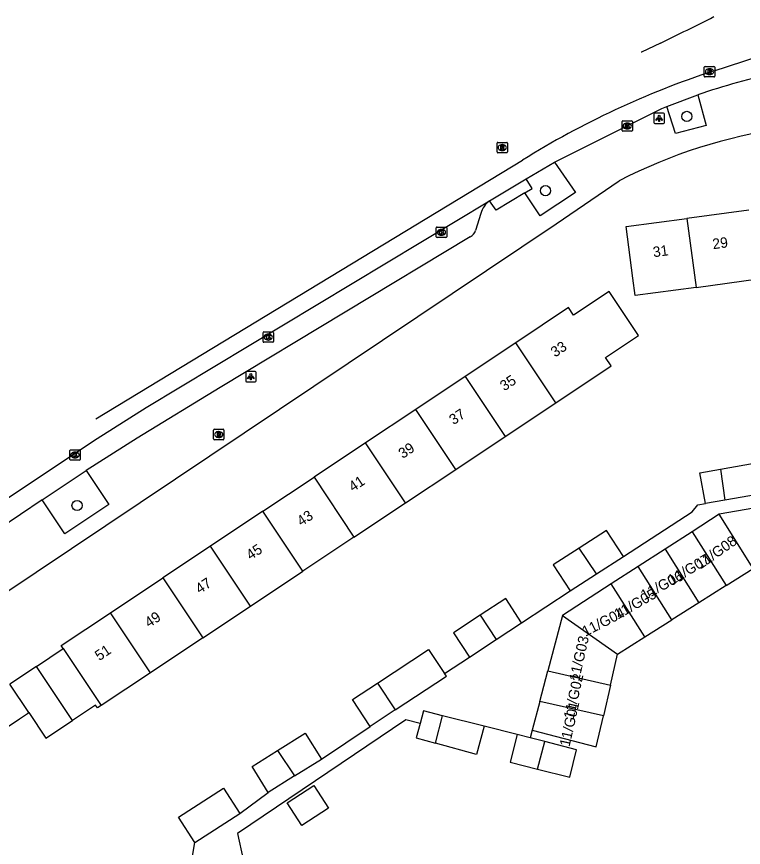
# Model space of a CAD drawing. Extents: x 158352 to 159489, y 383828 to 384597.
# Drawn here: x 159210.4 to 159280.3, y 384436.9 to 384516.7 of the extents above; entities that cross this region are included whole.
import ezdxf

# ---------------------------------------------------------------- set-up
doc = ezdxf.new("R2010")
doc.units = 0
for name, color, linetype in [('IMGEO_Boom', 7, 'Continuous'), ('IMGEO_Brandkraan', 7, 'Continuous'), ('IMGEO_Kolk', 7, 'Continuous'), ('IMGEO_Lichtpunt', 7, 'Continuous'), ('IMGEO_Pand', 7, 'Continuous'), ('IMGEO_Pand_nummerreeks', 7, 'Continuous'), ('IMGEO_Parkeervlak_open', 7, 'Continuous'), ('IMGEO_Rijbaan_lokaal_gesloten', 7, 'Continuous'), ('IMGEO_Rioolput', 7, 'Continuous'), ('IMGEO_Voetpad_open', 7, 'Continuous')]:
    doc.layers.add(name, color=color, linetype=linetype)

msp = doc.modelspace()

# ---------------------------------------------------------------- linework, layer by layer
at = {"layer": 'IMGEO_Boom'}
for centre in [(159274.84, 384507.157), (159261.255, 384500.017), (159216.231, 384469.769)]:
    msp.add_circle(centre, 0.489, dxfattribs=at)
at = {"layer": 'IMGEO_Brandkraan'}
for p, q in [((159229.349, 384476.164), (159229.349, 384477.016)), ((159229.424, 384477.09), (159230.276, 384477.09)), ((159229.837, 384476.87), (159229.862, 384476.87)), ((159230.35, 384477.016), (159230.35, 384476.164)), ((159230.276, 384476.09), (159229.424, 384476.09)), ((159229.86, 384476.31), (159229.835, 384476.31))]:
    msp.add_line(p, q, dxfattribs=at)
for points in [[(159229.349, 384476.164), (159229.349, 384477.016)], [(159229.424, 384477.09), (159230.276, 384477.09)], [(159229.697, 384476.79), (159229.697, 384476.39), (159229.91, 384476.39)], [(159229.928, 384476.79), (159229.697, 384476.79)], [(159230.35, 384477.016), (159230.35, 384476.164)], [(159230.276, 384476.09), (159229.424, 384476.09)], [(159229.876, 384476.709), (159229.822, 384476.709), (159229.822, 384476.633)], [(159229.822, 384476.633), (159229.875, 384476.633)], [(159229.884, 384476.557), (159229.822, 384476.557), (159229.822, 384476.476)], [(159229.822, 384476.476), (159229.884, 384476.476)]]:
    msp.add_lwpolyline(points, dxfattribs=at)
for centre, radius, start, end in [((159229.426, 384477.014), 0.0765, 91.55205, 178.44795), ((159229.426, 384477.014), 0.0765, 91.55205, 178.44795), ((159229.932, 384476.645), 0.145, 59.4692, 91.53667), ((159229.957, 384476.692), 0.0922, 285.51372, 58.15012), ((159230.274, 384477.014), 0.0765, 1.55205, 88.44795), ((159230.274, 384477.014), 0.0765, 1.55205, 88.44795), ((159229.426, 384476.166), 0.0765, 181.55205, 268.44795), ((159229.426, 384476.166), 0.0765, 181.55205, 268.44795), ((159229.877, 384476.671), 0.0379, 267.82845, 90.93552), ((159229.885, 384476.516), 0.0404, 269.87594, 90.50774), ((159229.916, 384476.641), 0.251, 268.66757, 293.53466), ((159229.962, 384476.5), 0.105, 301.31148, 78.98903), ((159230.274, 384476.166), 0.0765, 271.55205, 358.44795), ((159230.274, 384476.166), 0.0765, 271.55205, 358.44795)]:
    msp.add_arc(centre, radius, start, end, dxfattribs=at)
for centre, major_axis, ratio, start_param, end_param in [((159229.836, 384476.59), (-0.387, 0.002), 0.722429, 4.712389, 7.853982), ((159229.861, 384476.59), (-0.39, 0.002), 0.717154, 1.570796, 4.712389)]:
    msp.add_ellipse(centre, major_axis=major_axis, ratio=ratio, start_param=start_param, end_param=end_param, dxfattribs=at)
at = {"layer": 'IMGEO_Kolk'}
for p, q in [((159268.606, 384505.807), (159268.606, 384506.659)), ((159268.681, 384506.733), (159269.533, 384506.733)), ((159269.094, 384506.513), (159269.119, 384506.513)), ((159269.607, 384506.659), (159269.607, 384505.807)), ((159269.533, 384505.733), (159268.681, 384505.733)), ((159269.117, 384505.953), (159269.092, 384505.953)), ((159250.755, 384495.594), (159250.755, 384496.446)), ((159250.83, 384496.52), (159251.682, 384496.52)), ((159251.243, 384496.3), (159251.268, 384496.3)), ((159251.756, 384496.446), (159251.756, 384495.594)), ((159251.682, 384495.52), (159250.83, 384495.52)), ((159251.266, 384495.74), (159251.241, 384495.74)), ((159234.108, 384485.524), (159234.108, 384486.376)), ((159234.183, 384486.45), (159235.035, 384486.45)), ((159235.109, 384486.376), (159235.109, 384485.524)), ((159234.619, 384485.67), (159234.594, 384485.67)), ((159234.596, 384486.23), (159234.621, 384486.23)), ((159235.035, 384485.45), (159234.183, 384485.45)), ((159215.534, 384474.196), (159215.534, 384475.048)), ((159215.609, 384475.122), (159216.461, 384475.122)), ((159216.022, 384474.902), (159216.047, 384474.902)), ((159216.535, 384475.048), (159216.535, 384474.196)), ((159216.461, 384474.122), (159215.609, 384474.122)), ((159216.045, 384474.342), (159216.02, 384474.342))]:
    msp.add_line(p, q, dxfattribs=at)
for points in [[(159268.606, 384505.807), (159268.606, 384506.659)], [(159268.681, 384506.733), (159269.533, 384506.733)], [(159268.927, 384506.433), (159269.05, 384506.433), (159269.05, 384506.282), (159269.18, 384506.433), (159269.344, 384506.433), (159269.198, 384506.282), (159269.351, 384506.033), (159269.199, 384506.033), (159269.114, 384506.197), (159269.05, 384506.13), (159269.05, 384506.033), (159268.927, 384506.033), (159268.927, 384506.433)], [(159269.607, 384506.659), (159269.607, 384505.807)], [(159269.533, 384505.733), (159268.681, 384505.733)], [(159250.755, 384495.594), (159250.755, 384496.446)], [(159250.83, 384496.52), (159251.682, 384496.52)], [(159251.076, 384496.22), (159251.199, 384496.22), (159251.199, 384496.069), (159251.329, 384496.22), (159251.493, 384496.22), (159251.347, 384496.069), (159251.5, 384495.82), (159251.348, 384495.82), (159251.263, 384495.984), (159251.199, 384495.917), (159251.199, 384495.82), (159251.076, 384495.82), (159251.076, 384496.22)], [(159251.756, 384496.446), (159251.756, 384495.594)], [(159251.682, 384495.52), (159250.83, 384495.52)], [(159234.108, 384485.524), (159234.108, 384486.376)], [(159234.183, 384486.45), (159235.035, 384486.45)], [(159235.109, 384486.376), (159235.109, 384485.524)], [(159234.429, 384486.15), (159234.552, 384486.15), (159234.552, 384485.999), (159234.682, 384486.15), (159234.846, 384486.15), (159234.7, 384485.999), (159234.853, 384485.75), (159234.701, 384485.75), (159234.616, 384485.914), (159234.552, 384485.847), (159234.552, 384485.75), (159234.429, 384485.75), (159234.429, 384486.15)], [(159235.035, 384485.45), (159234.183, 384485.45)], [(159215.534, 384474.196), (159215.534, 384475.048)], [(159215.609, 384475.122), (159216.461, 384475.122)], [(159215.855, 384474.822), (159215.978, 384474.822), (159215.978, 384474.671), (159216.108, 384474.822), (159216.272, 384474.822), (159216.126, 384474.671), (159216.279, 384474.422), (159216.127, 384474.422), (159216.042, 384474.586), (159215.978, 384474.519), (159215.978, 384474.422), (159215.855, 384474.422), (159215.855, 384474.822)], [(159216.535, 384475.048), (159216.535, 384474.196)], [(159216.461, 384474.122), (159215.609, 384474.122)]]:
    msp.add_lwpolyline(points, dxfattribs=at)
for centre, start, end in [((159268.683, 384506.657), 91.55205, 178.44795), ((159268.683, 384506.657), 91.55205, 178.44795), ((159269.531, 384506.657), 1.55205, 88.44795), ((159269.531, 384506.657), 1.55205, 88.44795), ((159268.683, 384505.809), 181.55205, 268.44795), ((159268.683, 384505.809), 181.55205, 268.44795), ((159269.531, 384505.809), 271.55205, 358.44795), ((159269.531, 384505.809), 271.55205, 358.44795), ((159250.832, 384496.444), 91.55205, 178.44795), ((159250.832, 384496.444), 91.55205, 178.44795), ((159251.68, 384496.444), 1.55205, 88.44795), ((159251.68, 384496.444), 1.55205, 88.44795), ((159250.832, 384495.596), 181.55205, 268.44795), ((159250.832, 384495.596), 181.55205, 268.44795), ((159251.68, 384495.596), 271.55205, 358.44795), ((159251.68, 384495.596), 271.55205, 358.44795), ((159234.185, 384486.374), 91.55205, 178.44795), ((159234.185, 384486.374), 91.55205, 178.44795), ((159235.033, 384486.374), 1.55205, 88.44795), ((159235.033, 384486.374), 1.55205, 88.44795), ((159234.185, 384485.526), 181.55205, 268.44795), ((159234.185, 384485.526), 181.55205, 268.44795), ((159235.033, 384485.526), 271.55205, 358.44795), ((159235.033, 384485.526), 271.55205, 358.44795), ((159215.611, 384475.046), 91.55205, 178.44795), ((159215.611, 384475.046), 91.55205, 178.44795), ((159216.459, 384475.046), 1.55205, 88.44795), ((159216.459, 384475.046), 1.55205, 88.44795), ((159215.611, 384474.198), 181.55205, 268.44795), ((159215.611, 384474.198), 181.55205, 268.44795), ((159216.459, 384474.198), 271.55205, 358.44795), ((159216.459, 384474.198), 271.55205, 358.44795)]:
    msp.add_arc(centre, 0.0765, start, end, dxfattribs=at)
for centre, major_axis, ratio, start_param, end_param in [((159269.093, 384506.233), (-0.387, 0.002), 0.722429, 4.712389, 7.853982), ((159269.118, 384506.233), (-0.39, 0.002), 0.717154, 1.570796, 4.712389), ((159251.242, 384496.02), (-0.387, 0.002), 0.722429, 4.712389, 7.853982), ((159251.267, 384496.02), (-0.39, 0.002), 0.717154, 1.570796, 4.712389), ((159234.595, 384485.95), (-0.387, 0.002), 0.722429, 4.712389, 7.853982), ((159234.62, 384485.95), (-0.39, 0.002), 0.717154, 1.570796, 4.712389), ((159216.021, 384474.622), (-0.387, 0.002), 0.722429, 4.712389, 7.853982), ((159216.046, 384474.622), (-0.39, 0.002), 0.717154, 1.570796, 4.712389)]:
    msp.add_ellipse(centre, major_axis=major_axis, ratio=ratio, start_param=start_param, end_param=end_param, dxfattribs=at)
at = {"layer": 'IMGEO_Lichtpunt'}
for p, q in [((159271.679, 384507.375), (159271.679, 384506.568)), ((159271.679, 384507.375), (159271.679, 384506.568)), ((159272.581, 384507.47), (159271.773, 384507.47)), ((159272.581, 384507.47), (159271.773, 384507.47)), ((159272.675, 384506.568), (159272.675, 384507.375)), ((159272.675, 384506.568), (159272.675, 384507.375)), ((159271.773, 384506.474), (159272.581, 384506.474)), ((159271.773, 384506.474), (159272.581, 384506.474)), ((159232.436, 384482.559), (159232.436, 384481.752)), ((159232.436, 384482.559), (159232.436, 384481.752)), ((159233.338, 384482.654), (159232.53, 384482.654)), ((159233.338, 384482.654), (159232.53, 384482.654)), ((159233.432, 384481.752), (159233.432, 384482.559)), ((159233.432, 384481.752), (159233.432, 384482.559)), ((159232.53, 384481.658), (159233.338, 384481.658)), ((159232.53, 384481.658), (159233.338, 384481.658))]:
    msp.add_line(p, q, dxfattribs=at)
for points in [[(159272.053, 384507.039), (159272.092, 384507.011), (159271.904, 384506.749), (159271.866, 384506.776), (159272.053, 384507.039)], [(159272.155, 384506.991), (159272.202, 384506.991), (159272.202, 384506.669), (159272.155, 384506.669), (159272.155, 384506.991)], [(159272.265, 384507.011), (159272.303, 384507.038), (159272.49, 384506.776), (159272.451, 384506.748), (159272.265, 384507.011)], [(159232.81, 384482.223), (159232.849, 384482.195), (159232.661, 384481.933), (159232.623, 384481.96), (159232.81, 384482.223)], [(159232.912, 384482.175), (159232.959, 384482.175), (159232.959, 384481.853), (159232.912, 384481.853), (159232.912, 384482.175)], [(159233.022, 384482.195), (159233.06, 384482.222), (159233.247, 384481.96), (159233.208, 384481.932), (159233.022, 384482.195)]]:
    msp.add_lwpolyline(points, dxfattribs=at)
for centre in [(159272.178, 384507.173), (159232.935, 384482.357)]:
    msp.add_circle(centre, 0.0994, dxfattribs=at)
for centre, start, end in [((159271.773, 384507.375), 90, 180), ((159271.773, 384507.375), 90, 180), ((159272.581, 384507.375), 0, 90), ((159272.581, 384507.375), 0, 90), ((159271.773, 384506.568), 180, 270), ((159271.773, 384506.568), 180, 270), ((159272.581, 384506.568), 270, 0), ((159272.581, 384506.568), 270, 360), ((159232.53, 384482.559), 90, 180), ((159232.53, 384482.559), 90, 180), ((159233.338, 384482.559), 0, 90), ((159233.338, 384482.559), 0, 90), ((159232.53, 384481.752), 180, 270), ((159232.53, 384481.752), 180, 270), ((159233.338, 384481.752), 270, 0), ((159233.338, 384481.752), 270, 360)]:
    msp.add_arc(centre, 0.0946, start, end, dxfattribs=at)
at = {"layer": 'IMGEO_Pand'}
for points in [[(159280.791, 384498.161), (159274.824, 384497.356)], [(159275.718, 384490.73), (159269.886, 384489.943), (159269.661, 384491.614), (159268.992, 384496.569), (159274.824, 384497.356)], [(159274.824, 384497.356), (159275.718, 384490.73)], [(159275.718, 384490.73), (159281.684, 384491.534)], [(159262.245, 384479.65), (159267.561, 384483.189), (159267.025, 384483.993), (159270.193, 384486.102), (159267.372, 384490.34), (159263.958, 384488.068), (159263.479, 384488.787), (159258.41, 384485.413)], [(159258.41, 384485.413), (159253.525, 384482.161)], [(159262.245, 384479.65), (159258.41, 384485.413)], [(159253.525, 384482.161), (159248.789, 384479.008)], [(159253.525, 384482.161), (159257.361, 384476.398)], [(159257.361, 384476.398), (159262.245, 384479.65)], [(159248.789, 384479.008), (159243.952, 384475.788)], [(159252.624, 384473.245), (159248.789, 384479.008)], [(159252.624, 384473.245), (159257.361, 384476.398)], [(159243.952, 384475.788), (159239.005, 384472.495)], [(159247.787, 384470.025), (159243.952, 384475.788)], [(159278.073, 384473.274), (159281.855, 384473.942), (159282.38, 384470.969)], [(159247.787, 384470.025), (159252.624, 384473.245)], [(159276.621, 384469.953), (159276.096, 384472.925), (159278.073, 384473.274)], [(159278.073, 384473.274), (159278.477, 384470.281)], [(159234.099, 384469.229), (159239.005, 384472.495)], [(159239.005, 384472.495), (159242.84, 384466.732)], [(159282.38, 384470.969), (159278.477, 384470.281)], [(159242.84, 384466.732), (159247.787, 384470.025)], [(159278.477, 384470.281), (159276.621, 384469.953)], [(159234.099, 384469.229), (159229.052, 384465.869)], [(159237.935, 384463.466), (159234.099, 384469.229)], [(159277.946, 384468.945), (159275.333, 384467.254)], [(159278.605, 384462.076), (159281.21, 384463.722), (159277.946, 384468.945)], [(159268.743, 384464.872), (159267.128, 384467.37), (159264.5, 384465.672)], [(159275.333, 384467.254), (159272.746, 384465.58)], [(159275.333, 384467.254), (159278.605, 384462.076)], [(159242.84, 384466.732), (159237.935, 384463.466)], [(159229.052, 384465.869), (159224.476, 384462.822)], [(159232.887, 384460.106), (159229.052, 384465.869)], [(159264.5, 384465.672), (159262.003, 384464.058), (159263.619, 384461.559)], [(159266.149, 384463.195), (159264.5, 384465.672)], [(159272.746, 384465.58), (159270.159, 384463.906)], [(159272.746, 384465.58), (159276, 384460.43)], [(159266.149, 384463.195), (159268.743, 384464.872)], [(159232.887, 384460.106), (159237.935, 384463.466)], [(159263.619, 384461.559), (159266.149, 384463.195)], [(159270.159, 384463.906), (159267.572, 384462.232)], [(159273.395, 384458.784), (159270.159, 384463.906)], [(159219.439, 384459.469), (159224.476, 384462.822)], [(159224.476, 384462.822), (159228.311, 384457.059)], [(159267.572, 384462.232), (159262.901, 384459.209)], [(159270.79, 384457.138), (159267.572, 384462.232)], [(159278.605, 384462.076), (159276, 384460.43)], [(159258.959, 384458.512), (159257.429, 384460.834), (159254.977, 384459.22)], [(159228.311, 384457.059), (159232.887, 384460.106)], [(159276, 384460.43), (159273.395, 384458.784)], [(159214.896, 384456.021), (159214.7, 384456.315), (159219.439, 384459.469)], [(159223.274, 384453.706), (159219.439, 384459.469)], [(159254.977, 384459.22), (159252.412, 384457.531), (159253.957, 384455.209)], [(159254.977, 384459.22), (159256.52, 384456.901)], [(159262.901, 384459.209), (159261.492, 384453.901)], [(159262.901, 384459.209), (159268.185, 384455.492)], [(159256.52, 384456.901), (159258.959, 384458.512)], [(159270.79, 384457.138), (159273.395, 384458.784)], [(159228.311, 384457.059), (159223.274, 384453.706)], [(159253.957, 384455.209), (159256.52, 384456.901)], [(159268.185, 384455.492), (159270.79, 384457.138)], [(159212.328, 384454.312), (159214.896, 384456.021)], [(159214.896, 384456.021), (159218.541, 384450.555)], [(159245.094, 384452.71), (159250.014, 384455.951), (159251.56, 384453.627)], [(159267.502, 384452.52), (159268.185, 384455.492)], [(159212.328, 384454.312), (159209.763, 384452.605)], [(159215.788, 384449.123), (159212.328, 384454.312)], [(159223.274, 384453.706), (159218.541, 384450.555)], [(159246.809, 384450.135), (159251.728, 384453.375), (159251.56, 384453.627)], [(159260.709, 384450.952), (159261.492, 384453.901)], [(159261.492, 384453.901), (159267.502, 384452.52)], [(159211.584, 384449.872), (159209.763, 384452.605)], [(159244.396, 384448.546), (159242.695, 384451.13), (159245.094, 384452.71)], [(159245.094, 384452.71), (159246.809, 384450.135)], [(159267.502, 384452.52), (159266.819, 384449.548)], [(159218.541, 384450.555), (159218.187, 384450.32), (159218.002, 384450.597), (159215.788, 384449.123)], [(159260.709, 384450.952), (159259.977, 384448.195)], [(159266.819, 384449.548), (159260.709, 384450.952)], [(159206.514, 384446.497), (159210.705, 384449.287), (159211.471, 384449.797), (159211.584, 384449.872)], [(159211.584, 384449.872), (159213.221, 384447.415), (159215.788, 384449.123)], [(159246.809, 384450.135), (159244.396, 384448.546)], [(159251.352, 384449.571), (159249.542, 384450.028), (159249.206, 384448.814)], [(159249.206, 384448.814), (159248.825, 384447.438), (159250.666, 384446.927)], [(159250.666, 384446.927), (159251.352, 384449.571)], [(159255.362, 384448.557), (159251.352, 384449.571)], [(159259.977, 384448.195), (159266.137, 384446.577), (159266.819, 384449.548)], [(159255.362, 384448.557), (159254.608, 384445.833), (159250.666, 384446.927)], [(159235.509, 384446.242), (159238.157, 384447.894), (159239.714, 384445.4)], [(159258.527, 384447.757), (159257.857, 384445.104), (159260.493, 384444.437)], [(159259.773, 384447.442), (159258.527, 384447.757)], [(159261.179, 384447.087), (159259.773, 384447.442)], [(159260.493, 384444.437), (159263.577, 384443.657), (159264.248, 384446.312), (159261.179, 384447.087)], [(159260.493, 384444.437), (159261.179, 384447.087)], [(159234.606, 384442.211), (159233.049, 384444.706), (159235.509, 384446.242)], [(159235.509, 384446.242), (159237.139, 384443.793)], [(159237.139, 384443.793), (159239.714, 384445.4)], [(159237.139, 384443.793), (159234.606, 384442.211)], [(159227.56, 384437.401), (159225.988, 384439.837), (159230.29, 384442.614), (159231.862, 384440.179)], [(159240.394, 384440.697), (159237.82, 384439.035), (159236.426, 384441.195), (159238.999, 384442.857), (159240.394, 384440.697)], [(159227.56, 384437.401), (159231.862, 384440.179)]]:
    msp.add_lwpolyline(points, dxfattribs=at)
at = {"layer": 'IMGEO_Parkeervlak_open'}
msp.add_lwpolyline([(159212.884, 384470.31), (159217.114, 384473.138)], dxfattribs=at)
at = {"layer": 'IMGEO_Rijbaan_lokaal_gesloten'}
for points in [[(159277.38, 384511.501), (159284.816, 384513.92), (159290.651, 384515.977), (159290.652, 384515.977)], [(159272.301, 384514.204), (159270.464, 384513.332), (159270.461, 384513.33)], [(159272.91, 384508.113), (159275.886, 384509.237)], [(159262.129, 384502.762), (159272.419, 384507.908), (159272.91, 384508.113)], [(159218.023, 384478.101), (159218.023, 384478.101), (159259.052, 384502.944)], [(159259.402, 384501.155), (159262.129, 384502.762)], [(159255.868, 384499.042), (159259.402, 384501.155)], [(159204.819, 384467.326), (159218.156, 384476.224), (159222.874, 384479.173), (159255.868, 384499.042)]]:
    msp.add_lwpolyline(points, dxfattribs=at)
for centre, radius, start, end in [((159179.674, 384707.759), 214.577, 295.57366, 297.09887), ((159175.471, 384716.26), 224.059, 297.06562, 297.0671), ((159303.129, 384432.443), 83.146, 108.04043, 122.01355), ((159298.237, 384442.801), 70.095, 102.07112, 108.59411)]:
    msp.add_arc(centre, radius, start, end, dxfattribs=at)
at = {"layer": 'IMGEO_Rioolput'}
for p, q in [((159276.516, 384511.022), (159276.516, 384511.874)), ((159276.591, 384511.948), (159277.443, 384511.948)), ((159277.517, 384511.874), (159277.517, 384511.022)), ((159277.027, 384511.168), (159277.002, 384511.168)), ((159277.004, 384511.728), (159277.029, 384511.728)), ((159277.443, 384510.948), (159276.591, 384510.948)), ((159256.594, 384503.735), (159256.594, 384504.587)), ((159256.669, 384504.661), (159257.521, 384504.661)), ((159257.082, 384504.441), (159257.107, 384504.441)), ((159257.595, 384504.587), (159257.595, 384503.735)), ((159257.521, 384503.661), (159256.669, 384503.661)), ((159257.105, 384503.881), (159257.08, 384503.881))]:
    msp.add_line(p, q, dxfattribs=at)
for points in [[(159276.516, 384511.022), (159276.516, 384511.874)], [(159276.591, 384511.948), (159277.443, 384511.948)], [(159277.517, 384511.874), (159277.517, 384511.022)], [(159277.105, 384511.646), (159276.853, 384511.648), (159276.853, 384511.248)], [(159276.853, 384511.248), (159276.977, 384511.248), (159276.977, 384511.41), (159276.988, 384511.41)], [(159277.031, 384511.567), (159276.977, 384511.567), (159276.977, 384511.486)], [(159276.977, 384511.486), (159277.029, 384511.486)], [(159277.035, 384511.381), (159277.106, 384511.248), (159277.246, 384511.248), (159277.181, 384511.374)], [(159277.443, 384510.948), (159276.591, 384510.948)], [(159256.594, 384503.735), (159256.594, 384504.587)], [(159256.669, 384504.661), (159257.521, 384504.661)], [(159257.183, 384504.359), (159256.931, 384504.361), (159256.931, 384503.961)], [(159256.931, 384503.961), (159257.055, 384503.961), (159257.055, 384504.123), (159257.066, 384504.123)], [(159257.109, 384504.28), (159257.055, 384504.28), (159257.055, 384504.199)], [(159257.055, 384504.199), (159257.107, 384504.199)], [(159257.113, 384504.094), (159257.184, 384503.961), (159257.324, 384503.961), (159257.259, 384504.087)], [(159257.595, 384504.587), (159257.595, 384503.735)], [(159257.521, 384503.661), (159256.669, 384503.661)]]:
    msp.add_lwpolyline(points, dxfattribs=at)
for centre, radius, start, end in [((159276.593, 384511.872), 0.0765, 91.55205, 178.44795), ((159276.593, 384511.872), 0.0765, 91.55205, 178.44795), ((159277.441, 384511.872), 0.0765, 1.55205, 88.44795), ((159277.441, 384511.872), 0.0765, 1.55205, 88.44795), ((159276.987, 384511.357), 0.0533, 26.02933, 88.69889), ((159277.013, 384511.675), 0.19, 274.7715, 282.96867), ((159277.037, 384511.471), 0.0964, 77.00612, 93.18647), ((159277.051, 384511.528), 0.0378, 276.66336, 79.67722), ((159277.104, 384511.536), 0.109, 350.36119, 89.41601), ((159277.102, 384511.536), 0.112, 277.58423, 350.98172), ((159277.086, 384511.321), 0.108, 29.51342, 73.79051), ((159276.593, 384511.024), 0.0765, 181.55205, 268.44795), ((159276.593, 384511.024), 0.0765, 181.55205, 268.44795), ((159277.441, 384511.024), 0.0765, 271.55205, 358.44795), ((159277.441, 384511.024), 0.0765, 271.55205, 358.44795), ((159256.671, 384504.585), 0.0765, 91.55205, 178.44795), ((159256.671, 384504.585), 0.0765, 91.55205, 178.44795), ((159257.065, 384504.07), 0.0533, 26.02933, 88.69889), ((159257.091, 384504.388), 0.19, 274.7715, 282.96867), ((159257.115, 384504.184), 0.0964, 77.00612, 93.18647), ((159257.129, 384504.241), 0.0378, 276.66336, 79.67722), ((159257.182, 384504.249), 0.109, 350.36119, 89.41601), ((159257.18, 384504.249), 0.112, 277.58423, 350.98172), ((159257.164, 384504.034), 0.108, 29.51342, 73.79051), ((159257.519, 384504.585), 0.0765, 1.55205, 88.44795), ((159257.519, 384504.585), 0.0765, 1.55205, 88.44795), ((159256.671, 384503.737), 0.0765, 181.55205, 268.44795), ((159256.671, 384503.737), 0.0765, 181.55205, 268.44795), ((159257.519, 384503.737), 0.0765, 271.55205, 358.44795), ((159257.519, 384503.737), 0.0765, 271.55205, 358.44795)]:
    msp.add_arc(centre, radius, start, end, dxfattribs=at)
for centre, major_axis, ratio, start_param, end_param in [((159277.003, 384511.448), (-0.387, 0.002), 0.722429, 4.712389, 7.853982), ((159277.028, 384511.448), (-0.39, 0.002), 0.717154, 1.570796, 4.712389), ((159257.081, 384504.161), (-0.387, 0.002), 0.722429, 4.712389, 7.853982), ((159257.106, 384504.161), (-0.39, 0.002), 0.717154, 1.570796, 4.712389)]:
    msp.add_ellipse(centre, major_axis=major_axis, ratio=ratio, start_param=start_param, end_param=end_param, dxfattribs=at)
at = {"layer": 'IMGEO_Voetpad_open'}
for points in [[(159275.886, 384509.237), (159276.693, 384506.289), (159273.761, 384505.512), (159272.91, 384508.113)], [(159262.129, 384502.762), (159264.139, 384499.856), (159260.745, 384497.614), (159259.253, 384499.811)], [(159185.683, 384445.562), (159262.289, 384496.827), (159268.325, 384500.974)], [(159259.253, 384499.811), (159259.971, 384500.228), (159259.402, 384501.155)], [(159259.253, 384499.811), (159256.497, 384498.141), (159255.868, 384499.042)], [(159255.034, 384497.836), (159254.527, 384496.186)], [(159254.022, 384495.591), (159229.998, 384481.104), (159222.01, 384476.236), (159217.114, 384473.138)], [(159217.114, 384473.138), (159219.275, 384469.856), (159215.061, 384467.036), (159212.884, 384470.31)], [(159212.884, 384470.31), (159208.693, 384467.495)], [(159268.743, 384464.872), (159275.355, 384469.149), (159275.887, 384469.823), (159276.621, 384469.953)], [(159289.83, 384468.292), (159283.689, 384469.929), (159277.946, 384468.945)], [(159258.959, 384458.512), (159263.619, 384461.559)], [(159251.56, 384453.627), (159253.957, 384455.209)], [(159249.206, 384448.814), (159247.84, 384449.193), (159231.663, 384438.248), (159232.188, 384435.754)], [(159239.714, 384445.4), (159244.396, 384448.546)], [(159258.527, 384447.757), (159255.362, 384448.557)], [(159259.977, 384448.195), (159259.773, 384447.442)], [(159231.862, 384440.179), (159234.606, 384442.211)], [(159226.298, 384430.13), (159227.56, 384437.401)]]:
    msp.add_lwpolyline(points, dxfattribs=at)
for centre, radius, start, end in [((159291.462, 384455.76), 50.79, 79.47119, 117.10016), ((159257.135, 384497.275), 2.175, 125.63163, 165.03738), ((159253.546, 384496.507), 1.032, 297.45583, 341.899)]:
    msp.add_arc(centre, radius, start, end, dxfattribs=at)

# ---------------------------------------------------------------- texts
at = {"layer": 'IMGEO_Pand_nummerreeks'}
for s, rotation, p in [('29', 7.68212, (159277.365, 384494.389)), ('31', 7.68212, (159271.642, 384493.617)), ('33', 33.65183, (159262.17, 384483.975)), ('35', 33.65183, (159257.292, 384480.728)), ('37', 33.65183, (159252.414, 384477.481)), ('39', 33.65183, (159247.536, 384474.233)), ('41', 33.65183, (159242.752, 384471.048)), ('43', 33.65183, (159237.78, 384467.739)), ('11/G08', 35.03375, (159276.16, 384463.619)), ('45', 33.65183, (159232.902, 384464.492)), ('11/G07', 30.33415, (159273.387, 384462.102)), ('11/G06', 27.76891, (159270.729, 384460.643)), ('47', 33.65183, (159228.024, 384461.244)), ('11/G05', 29.65325, (159268.21, 384458.807)), ('49', 33.65183, (159223.146, 384457.997)), ('11/G04', 27.18513, (159265.087, 384457.158)), ('11/G03', 77.37956, (159264.478, 384452.829)), ('51', 33.64981, (159218.362, 384454.812)), ('11/G02', 77.37956, (159263.949, 384449.2)), ('11/G01', 77.37956, (159263.56, 384446.544))]:
    msp.add_text(s, height=1, rotation=rotation, dxfattribs=at).set_placement(p)

doc.saveas('drawing.dxf')
